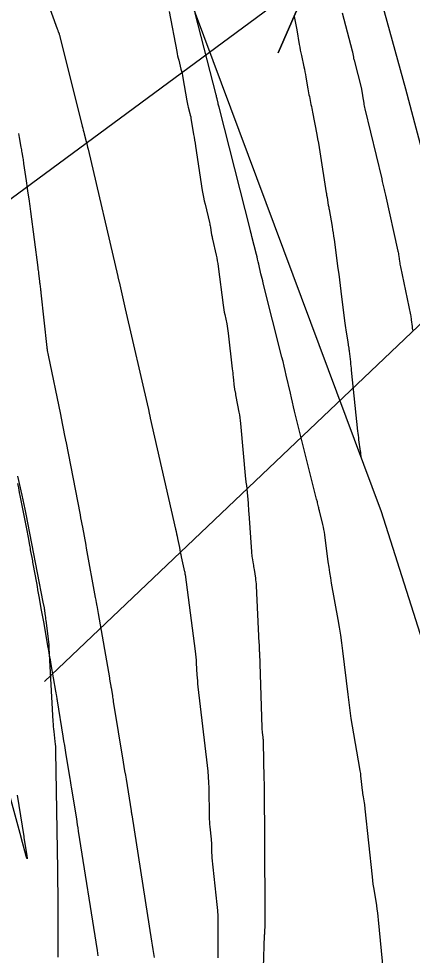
# Model space of a CAD drawing. Extents: x 954385 to 988206, y 1868364 to 1924553.
# Drawn here: x 957805.2 to 957833.8, y 1919699.1 to 1919767 of the extents above; entities that cross this region are included whole.
import ezdxf

# ---------------------------------------------------------------- set-up
doc = ezdxf.new("R2010")
doc.units = 0
for name, color, linetype in [('13', 7, 'Continuous'), ('16', 7, 'Continuous'), ('24', 7, 'Continuous'), ('26', 7, 'Continuous'), ('7', 7, 'Continuous'), ('Default', 7, 'Continuous')]:
    doc.layers.add(name, color=color, linetype=linetype)

msp = doc.modelspace()

# ---------------------------------------------------------------- linework, layer by layer
at = {"layer": '13'}
for points in [[(957805.448, 1919773.432), (957808.051, 1919766.251), (957808.067, 1919766.206), (957808.083, 1919766.162), (957808.099, 1919766.117), (957808.115, 1919766.072), (957808.18, 1919765.894), (957808.195, 1919765.85), (957808.209, 1919765.805), (957808.223, 1919765.759), (957808.235, 1919765.713), (957809.866, 1919759.195), (957809.901, 1919759.056), (957809.936, 1919758.918), (957809.971, 1919758.779), (957810.007, 1919758.64), (957810.149, 1919758.086), (957810.184, 1919757.947), (957810.219, 1919757.808), (957810.252, 1919757.669), (957810.285, 1919757.53), (957812.439, 1919748.313), (957812.446, 1919748.281), (957812.454, 1919748.248), (957812.462, 1919748.216), (957812.47, 1919748.184), (957812.503, 1919748.056), (957812.511, 1919748.024), (957812.519, 1919747.992), (957812.526, 1919747.96), (957812.534, 1919747.927), (957812.989, 1919745.959), (957812.99, 1919745.953), (957814.648, 1919738.762), (957814.662, 1919738.702), (957814.675, 1919738.642), (957814.688, 1919738.582), (957814.7, 1919738.521), (957814.748, 1919738.279), (957814.76, 1919738.219), (957814.773, 1919738.158), (957814.786, 1919738.098), (957814.8, 1919738.038), (957816.642, 1919729.979), (957816.679, 1919729.812), (957816.715, 1919729.646), (957816.749, 1919729.479), (957816.783, 1919729.311), (957816.912, 1919728.641), (957816.946, 1919728.474), (957816.98, 1919728.307), (957817.016, 1919728.14), (957817.053, 1919727.973), (957817.295, 1919726.898), (957817.299, 1919726.882), (957817.302, 1919726.866), (957817.305, 1919726.85), (957817.307, 1919726.834), (957817.322, 1919726.721), (957817.324, 1919726.705), (957818.064, 1919721.129), (957818.09, 1919720.915), (957818.112, 1919720.701), (957818.13, 1919720.487), (957818.144, 1919720.273), (957818.19, 1919719.414), (957818.203, 1919719.199), (957818.22, 1919718.985), (957818.24, 1919718.771), (957818.263, 1919718.557), (957818.939, 1919712.839), (957818.982, 1919712.434), (957819.014, 1919712.028), (957819.036, 1919711.622), (957819.048, 1919711.214), (957819.081, 1919709.146), (957819.086, 1919708.958), (957819.095, 1919708.77), (957819.109, 1919708.582), (957819.127, 1919708.394), (957819.224, 1919707.493), (957819.234, 1919707.382), (957819.242, 1919707.27), (957819.247, 1919707.159), (957819.249, 1919707.047), (957819.253, 1919706.599), (957819.255, 1919706.488), (957819.26, 1919706.376), (957819.267, 1919706.265), (957819.278, 1919706.153), (957819.633, 1919702.764), (957819.672, 1919702.336), (957819.699, 1919701.908), (957819.714, 1919701.479), (957819.717, 1919701.049), (957819.704, 1919699.33), (957819.706, 1919698.901)], [(957832.216, 1919692.911), (957831.38, 1919701.643), (957831.353, 1919701.905), (957831.321, 1919702.166), (957831.285, 1919702.427), (957831.244, 1919702.687), (957831.073, 1919703.726), (957831.033, 1919703.986), (957830.996, 1919704.247), (957830.962, 1919704.508), (957830.933, 1919704.769), (957830.416, 1919709.692), (957830.404, 1919709.804), (957830.389, 1919709.915), (957830.373, 1919710.026), (957830.355, 1919710.137), (957830.279, 1919710.58), (957830.261, 1919710.69), (957830.245, 1919710.802), (957830.23, 1919710.913), (957830.217, 1919711.024), (957830.123, 1919711.898), (957830.102, 1919712.081), (957830.078, 1919712.263), (957830.051, 1919712.445), (957830.021, 1919712.626), (957829.493, 1919715.69), (957829.398, 1919716.262), (957829.311, 1919716.834), (957829.232, 1919717.408), (957829.16, 1919717.983), (957828.785, 1919721.154), (957828.713, 1919721.727), (957828.632, 1919722.298), (957828.543, 1919722.868), (957828.445, 1919723.437), (957827.971, 1919726.076), (957827.904, 1919726.461), (957827.842, 1919726.847), (957827.784, 1919727.234), (957827.73, 1919727.621), (957827.472, 1919729.564), (957827.444, 1919729.755), (957827.41, 1919729.945), (957827.372, 1919730.134), (957827.327, 1919730.322), (957827.082, 1919731.303), (957827.064, 1919731.375), (957827.047, 1919731.447), (957827.03, 1919731.519), (957827.014, 1919731.591), (957826.948, 1919731.879), (957826.932, 1919731.951), (957826.915, 1919732.024), (957826.898, 1919732.095), (957826.88, 1919732.167), (957825.285, 1919738.537), (957825.205, 1919738.862), (957825.126, 1919739.189), (957825.048, 1919739.515), (957824.973, 1919739.842), (957824.673, 1919741.151), (957824.598, 1919741.478), (957824.52, 1919741.805), (957824.441, 1919742.131), (957824.359, 1919742.457), (957823.006, 1919747.815), (957822.963, 1919747.988), (957822.92, 1919748.161), (957822.879, 1919748.334), (957822.839, 1919748.507), (957822.678, 1919749.201), (957822.638, 1919749.375), (957822.597, 1919749.548), (957822.554, 1919749.721), (957822.511, 1919749.893), (957822.179, 1919751.198), (957822.17, 1919751.235), (957822.16, 1919751.272), (957822.151, 1919751.31), (957822.143, 1919751.347), (957822.108, 1919751.497), (957822.099, 1919751.535), (957822.09, 1919751.572), (957822.081, 1919751.609), (957822.072, 1919751.647), (957819.795, 1919760.582), (957819.777, 1919760.656), (957819.758, 1919760.73), (957819.741, 1919760.804), (957819.723, 1919760.878), (957819.654, 1919761.176), (957819.636, 1919761.25), (957819.618, 1919761.324), (957819.6, 1919761.398), (957819.581, 1919761.472), (957818.062, 1919767.386)], [(957808.123, 1919698.944), (957808.118, 1919701.583), (957808.118, 1919701.699), (957808.118, 1919701.816), (957808.119, 1919701.933), (957808.119, 1919702.05), (957808.125, 1919702.73), (957808.124, 1919702.74), (957808.124, 1919702.751), (957808.123, 1919702.762), (957808.122, 1919702.772), (957808.118, 1919702.815), (957808.117, 1919702.826), (957808.116, 1919702.836), (957808.116, 1919702.847), (957808.116, 1919702.858), (957808.099, 1919705.16), (957808.099, 1919705.171), (957808.098, 1919705.183), (957808.097, 1919705.194), (957808.096, 1919705.206), (957808.091, 1919705.251), (957808.09, 1919705.263), (957808.089, 1919705.274), (957808.089, 1919705.286), (957808.089, 1919705.297), (957807.953, 1919713.857), (957807.948, 1919714.039), (957807.938, 1919714.221), (957807.924, 1919714.402), (957807.905, 1919714.583), (957807.819, 1919715.306), (957807.799, 1919715.487), (957807.782, 1919715.668), (957807.768, 1919715.85), (957807.757, 1919716.032), (957807.471, 1919721.364), (957807.457, 1919721.582), (957807.439, 1919721.799), (957807.417, 1919722.015), (957807.39, 1919722.231), (957807.24, 1919723.367), (957807.229, 1919723.447), (957807.218, 1919723.527), (957807.208, 1919723.608), (957807.197, 1919723.688), (957807.148, 1919724.063), (957807.14, 1919724.116), (957807.131, 1919724.169), (957807.121, 1919724.222), (957807.11, 1919724.274), (957807.063, 1919724.484), (957807.051, 1919724.536), (957807.04, 1919724.589), (957807.029, 1919724.641), (957807.018, 1919724.694), (957805.781, 1919731.08), (957805.712, 1919731.424), (957805.641, 1919731.768), (957805.567, 1919732.112), (957805.49, 1919732.455), (957805.177, 1919733.825)]]:
    msp.add_lwpolyline(points, dxfattribs=at)
at = {"layer": '16'}
for points in [[(957816.173, 1919767.509), (957816.721, 1919764.613), (957816.753, 1919764.453), (957816.787, 1919764.294), (957816.825, 1919764.136), (957816.865, 1919763.978), (957817.032, 1919763.348), (957817.071, 1919763.19), (957817.108, 1919763.031), (957817.141, 1919762.872), (957817.171, 1919762.712), (957817.465, 1919761.032), (957817.486, 1919760.916), (957817.51, 1919760.8), (957817.536, 1919760.684), (957817.564, 1919760.569), (957817.681, 1919760.111), (957817.71, 1919759.996), (957817.735, 1919759.881), (957817.758, 1919759.765), (957817.779, 1919759.648), (957817.951, 1919758.61), (957817.986, 1919758.397), (957818.02, 1919758.185), (957818.054, 1919757.973), (957818.087, 1919757.761), (957818.581, 1919754.549), (957818.622, 1919754.296), (957818.669, 1919754.045), (957818.722, 1919753.794), (957818.779, 1919753.545), (957819.103, 1919752.212), (957819.121, 1919752.132), (957819.138, 1919752.051), (957819.152, 1919751.97), (957819.165, 1919751.889), (957819.223, 1919751.477), (957819.229, 1919751.438), (957819.236, 1919751.4), (957819.243, 1919751.361), (957819.252, 1919751.323), (957819.287, 1919751.17), (957819.296, 1919751.131), (957819.305, 1919751.093), (957819.314, 1919751.055), (957819.322, 1919751.016), (957819.582, 1919749.859), (957819.625, 1919749.652), (957819.664, 1919749.445), (957819.699, 1919749.238), (957819.728, 1919749.029), (957820.093, 1919746.234), (957820.116, 1919746.064), (957820.144, 1919745.894), (957820.174, 1919745.724), (957820.208, 1919745.555), (957820.349, 1919744.88), (957820.382, 1919744.711), (957820.412, 1919744.542), (957820.437, 1919744.372), (957820.459, 1919744.201), (957820.755, 1919741.618), (957820.772, 1919741.47), (957820.788, 1919741.323), (957820.804, 1919741.176), (957820.82, 1919741.028), (957820.902, 1919740.254), (957820.909, 1919740.199), (957820.917, 1919740.144), (957820.926, 1919740.089), (957820.936, 1919740.035), (957820.98, 1919739.817), (957820.99, 1919739.762), (957821.001, 1919739.708), (957821.012, 1919739.653), (957821.022, 1919739.598), (957821.234, 1919738.472), (957821.271, 1919738.266), (957821.302, 1919738.059), (957821.329, 1919737.852), (957821.35, 1919737.644), (957821.716, 1919733.617), (957821.722, 1919733.557), (957821.73, 1919733.498), (957821.738, 1919733.439), (957821.748, 1919733.38), (957821.789, 1919733.144), (957821.799, 1919733.085), (957821.807, 1919733.026), (957821.814, 1919732.966), (957821.819, 1919732.907), (957821.9, 1919731.874), (957821.915, 1919731.682), (957821.93, 1919731.49), (957821.944, 1919731.297), (957821.957, 1919731.105), (957822.151, 1919728.329), (957822.16, 1919728.222), (957822.171, 1919728.115), (957822.185, 1919728.008), (957822.202, 1919727.901), (957822.272, 1919727.476), (957822.289, 1919727.369), (957822.306, 1919727.263), (957822.323, 1919727.156), (957822.339, 1919727.05), (957822.432, 1919726.434), (957822.451, 1919726.295), (957822.467, 1919726.157), (957822.479, 1919726.018), (957822.488, 1919725.878), (957822.693, 1919721.719), (957822.696, 1919721.657), (957822.699, 1919721.595), (957822.701, 1919721.532), (957822.704, 1919721.47), (957822.718, 1919721.12), (957822.719, 1919721.108), (957822.72, 1919721.097), (957822.721, 1919721.085), (957822.722, 1919721.073), (957822.729, 1919721.027), (957822.73, 1919721.015), (957822.731, 1919721.004), (957822.732, 1919720.992), (957822.733, 1919720.981), (957822.898, 1919715.6), (957822.902, 1919715.512), (957822.908, 1919715.423), (957822.916, 1919715.335), (957822.926, 1919715.248), (957822.971, 1919714.897), (957822.981, 1919714.809), (957822.989, 1919714.721), (957822.994, 1919714.632), (957822.997, 1919714.544), (957823.047, 1919711.901), (957823.048, 1919711.868), (957823.049, 1919711.836), (957823.052, 1919711.803), (957823.055, 1919711.77), (957823.07, 1919711.64), (957823.074, 1919711.607), (957823.076, 1919711.574), (957823.078, 1919711.541), (957823.078, 1919711.509), (957823.121, 1919702.453), (957823.122, 1919702.341), (957823.122, 1919702.229), (957823.122, 1919702.117), (957823.121, 1919702.005), (957823.119, 1919701.494), (957823.118, 1919701.414), (957823.117, 1919701.335), (957823.114, 1919701.255), (957823.111, 1919701.176), (957823.096, 1919700.858), (957823.093, 1919700.779), (957823.089, 1919700.7), (957823.086, 1919700.62), (957823.083, 1919700.541), (957822.847, 1919693.43)], [(957828.73, 1919767.423), (957829.461, 1919764.656), (957829.475, 1919764.602), (957829.488, 1919764.547), (957829.499, 1919764.493), (957829.509, 1919764.438), (957829.547, 1919764.218), (957829.558, 1919764.164), (957829.569, 1919764.109), (957829.581, 1919764.055), (957829.594, 1919764), (957830.128, 1919761.914), (957830.138, 1919761.872), (957830.147, 1919761.83), (957830.155, 1919761.789), (957830.163, 1919761.747), (957830.191, 1919761.578), (957830.198, 1919761.536), (957830.204, 1919761.493), (957830.211, 1919761.451), (957830.218, 1919761.409), (957830.3, 1919760.875), (957830.317, 1919760.772), (957830.336, 1919760.67), (957830.357, 1919760.568), (957830.381, 1919760.467), (957831.613, 1919755.388), (957831.616, 1919755.372), (957831.62, 1919755.355), (957831.623, 1919755.338), (957831.625, 1919755.322), (957831.635, 1919755.254), (957831.637, 1919755.237), (957831.64, 1919755.221), (957831.644, 1919755.204), (957831.647, 1919755.188), (957831.784, 1919754.602), (957831.807, 1919754.499), (957831.831, 1919754.396), (957831.854, 1919754.293), (957831.878, 1919754.189), (957832.782, 1919750.151), (957832.802, 1919750.056), (957832.82, 1919749.961), (957832.836, 1919749.865), (957832.849, 1919749.769), (957832.9, 1919749.384), (957832.913, 1919749.287), (957832.928, 1919749.192), (957832.946, 1919749.096), (957832.965, 1919749.001), (957833.693, 1919745.525), (957833.711, 1919745.435), (957833.726, 1919745.345), (957833.74, 1919745.255), (957833.751, 1919745.164), (957833.806, 1919744.684), (957833.81, 1919744.651), (957833.814, 1919744.618), (957833.817, 1919744.584), (957833.821, 1919744.551), (957833.835, 1919744.418)], [(957805.238, 1919758.677), (957805.263, 1919758.528), (957805.289, 1919758.38), (957805.41, 1919757.689), (957805.427, 1919757.589), (957805.444, 1919757.489), (957805.461, 1919757.389), (957805.478, 1919757.288), (957805.545, 1919756.888), (957805.561, 1919756.787), (957805.577, 1919756.687), (957805.593, 1919756.586), (957805.607, 1919756.486), (957805.784, 1919755.249), (957805.811, 1919755.063), (957805.839, 1919754.878), (957805.866, 1919754.692), (957805.895, 1919754.507), (957806.009, 1919753.765), (957806.037, 1919753.579), (957806.064, 1919753.394), (957806.089, 1919753.208), (957806.114, 1919753.022), (957806.635, 1919748.96), (957806.649, 1919748.854), (957806.662, 1919748.748), (957806.675, 1919748.643), (957806.688, 1919748.537), (957806.76, 1919747.932), (957806.761, 1919747.917), (957806.763, 1919747.903), (957806.765, 1919747.889), (957806.767, 1919747.875), (957806.777, 1919747.805), (957806.781, 1919747.776), (957806.783, 1919747.762), (957806.833, 1919747.384), (957806.842, 1919747.316), (957806.85, 1919747.248), (957806.858, 1919747.18), (957806.865, 1919747.113), (957807.29, 1919743.15), (957807.296, 1919743.096), (957807.304, 1919743.042), (957807.314, 1919742.989), (957807.324, 1919742.935), (957807.394, 1919742.607), (957807.395, 1919742.603), (957808.279, 1919738.292), (957808.303, 1919738.178), (957808.31, 1919738.14), (957808.608, 1919736.652), (957808.619, 1919736.597), (957808.621, 1919736.585), (957808.657, 1919736.403), (957808.666, 1919736.354), (957809.699, 1919731.029), (957809.742, 1919730.803), (957809.786, 1919730.578), (957809.828, 1919730.353), (957809.871, 1919730.128), (957810.118, 1919728.811), (957810.131, 1919728.74), (957810.147, 1919728.653), (957810.157, 1919728.6), (957810.809, 1919725.027), (957810.826, 1919724.932), (957810.844, 1919724.836), (957810.878, 1919724.645), (957810.887, 1919724.597), (957810.896, 1919724.55), (957810.904, 1919724.502), (957810.912, 1919724.454), (957810.966, 1919724.145), (957810.99, 1919724.009), (957811.013, 1919723.874), (957811.829, 1919719.205), (957811.84, 1919719.143), (957811.851, 1919719.081), (957811.861, 1919719.019), (957811.872, 1919718.957), (957811.935, 1919718.586), (957811.946, 1919718.521), (957811.951, 1919718.493), (957812.048, 1919717.896), (957812.065, 1919717.793), (957812.082, 1919717.69), (957812.099, 1919717.588), (957812.116, 1919717.485), (957812.839, 1919713.088), (957812.89, 1919712.776), (957812.941, 1919712.465), (957812.991, 1919712.154), (957813.041, 1919711.843), (957813.41, 1919709.551), (957813.421, 1919709.48), (957813.432, 1919709.41), (957813.443, 1919709.339), (957813.455, 1919709.269), (957814.898, 1919700.099), (957814.944, 1919699.805), (957814.99, 1919699.511), (957815.036, 1919699.217), (957815.081, 1919698.922)], [(957811.025, 1919699.037), (957810.962, 1919699.438), (957809.599, 1919708.093), (957809.564, 1919708.313), (957809.529, 1919708.534), (957809.494, 1919708.754), (957809.459, 1919708.975), (957809.09, 1919711.267), (957809.064, 1919711.428), (957809.038, 1919711.589), (957809.012, 1919711.751), (957808.985, 1919711.912), (957808.704, 1919713.621), (957808.649, 1919713.96), (957808.593, 1919714.299), (957808.537, 1919714.637), (957808.482, 1919714.976), (957808.062, 1919717.536), (957808.056, 1919717.574), (957808.05, 1919717.611), (957808.044, 1919717.649), (957808.038, 1919717.686), (957808.005, 1919717.877), (957807.988, 1919717.977), (957807.965, 1919718.111), (957807.96, 1919718.145), (957807.954, 1919718.178), (957807.948, 1919718.212), (957807.942, 1919718.245), (957807.605, 1919720.178), (957807.547, 1919720.511), (957807.488, 1919720.845), (957807.43, 1919721.178), (957807.372, 1919721.511), (957807.09, 1919723.133), (957807.047, 1919723.379), (957807.003, 1919723.624), (957806.959, 1919723.87), (957806.915, 1919724.116), (957806.736, 1919725.098), (957806.692, 1919725.343), (957806.647, 1919725.589), (957806.602, 1919725.834), (957806.557, 1919726.08), (957806.304, 1919727.468), (957806.283, 1919727.58), (957806.263, 1919727.693), (957806.242, 1919727.806), (957806.221, 1919727.919), (957806.137, 1919728.37), (957806.115, 1919728.483), (957806.094, 1919728.595), (957806.073, 1919728.708), (957806.052, 1919728.821), (957805.949, 1919729.37), (957805.925, 1919729.499), (957805.9, 1919729.628), (957805.876, 1919729.758), (957805.851, 1919729.887), (957805.382, 1919732.303), (957805.318, 1919732.635), (957805.253, 1919732.967), (957805.189, 1919733.299)], [(957805.139, 1919710.691), (957805.622, 1919707.685), (957805.631, 1919707.631), (957805.843, 1919706.283), (957805.865, 1919706.124), (957805.864, 1919706.069), (957805.841, 1919706.119), (957805.796, 1919706.273), (957805.427, 1919707.611), (957805.42, 1919707.635), (957804.617, 1919710.572)]]:
    msp.add_lwpolyline(points, dxfattribs=at)
at = {"layer": '24'}
msp.add_lwpolyline([(957817.372, 1919769.232), (957831.573, 1919731.267), (957843.682, 1919693.162), (957854.383, 1919657.846), (957864.753, 1919618.743), (957875.296, 1919577.825), (957884.584, 1919537.635), (957892.533, 1919502.268), (957902.065, 1919460.502), (957910.491, 1919421.742), (957920.001, 1919379.492)], dxfattribs=at)
at = {"layer": '26'}
for points in [[(957807.131, 1919718.928), (957867.324, 1919776.132), (957865.624, 1919770.378), (957867.324, 1919776.132), (957861.49, 1919774.727)], [(957757.131, 1919718.928), (957826.492, 1919770.022), (957824.088, 1919764.525), (957826.492, 1919770.022), (957820.53, 1919769.356)]]:
    msp.add_lwpolyline(points, dxfattribs=at)
at = {"layer": '7'}
msp.add_lwpolyline([(957825.249, 1919767.163), (957825.296, 1919766.919), (957825.342, 1919766.675), (957825.387, 1919766.431), (957825.431, 1919766.187), (957825.621, 1919765.121), (957825.657, 1919764.922), (957825.695, 1919764.723), (957825.735, 1919764.524), (957825.777, 1919764.326), (957825.953, 1919763.514), (957825.993, 1919763.326), (957826.03, 1919763.138), (957826.066, 1919762.95), (957826.1, 1919762.761), (957826.246, 1919761.912), (957826.272, 1919761.77), (957826.298, 1919761.628), (957826.326, 1919761.486), (957826.354, 1919761.345), (957826.471, 1919760.779), (957826.5, 1919760.637), (957826.528, 1919760.495), (957826.556, 1919760.354), (957826.584, 1919760.212), (957826.895, 1919758.602), (957826.954, 1919758.286), (957827.011, 1919757.969), (957827.065, 1919757.652), (957827.116, 1919757.335), (957827.578, 1919754.379), (957827.585, 1919754.334), (957827.593, 1919754.289), (957827.601, 1919754.244), (957827.609, 1919754.199), (957827.642, 1919754.019), (957827.65, 1919753.974), (957827.658, 1919753.929), (957827.666, 1919753.884), (957827.673, 1919753.839), (957827.73, 1919753.473), (957827.743, 1919753.397), (957827.755, 1919753.321), (957827.768, 1919753.245), (957827.781, 1919753.169), (957827.999, 1919751.927), (957828.039, 1919751.695), (957828.076, 1919751.462), (957828.111, 1919751.229), (957828.144, 1919750.996), (957828.432, 1919748.887), (957828.488, 1919748.474), (957828.542, 1919748.061), (957828.595, 1919747.647), (957828.647, 1919747.234), (957828.912, 1919745.081), (957828.933, 1919744.916), (957828.955, 1919744.752), (957828.979, 1919744.588), (957829.005, 1919744.424), (957829.146, 1919743.551), (957829.155, 1919743.496), (957829.163, 1919743.441), (957829.172, 1919743.386), (957829.18, 1919743.331), (957829.212, 1919743.11), (957829.22, 1919743.055), (957829.227, 1919743), (957829.234, 1919742.944), (957829.241, 1919742.889), (957829.33, 1919742.106), (957829.347, 1919741.957), (957829.363, 1919741.808), (957829.38, 1919741.659), (957829.395, 1919741.51), (957829.855, 1919737.09), (957829.872, 1919736.934), (957829.891, 1919736.779), (957829.91, 1919736.623), (957829.931, 1919736.467), (957830.047, 1919735.628), (957830.054, 1919735.581), (957830.06, 1919735.535), (957830.066, 1919735.488), (957830.072, 1919735.442), (957830.097, 1919735.256), (957830.102, 1919735.209), (957830.104, 1919735.192)], dxfattribs=at)
at = {"layer": 'Default'}
msp.add_arc((956871.597, 1919501.221), 996.448, 12.648055, 34.075074, dxfattribs=at)

doc.saveas('drawing.dxf')
